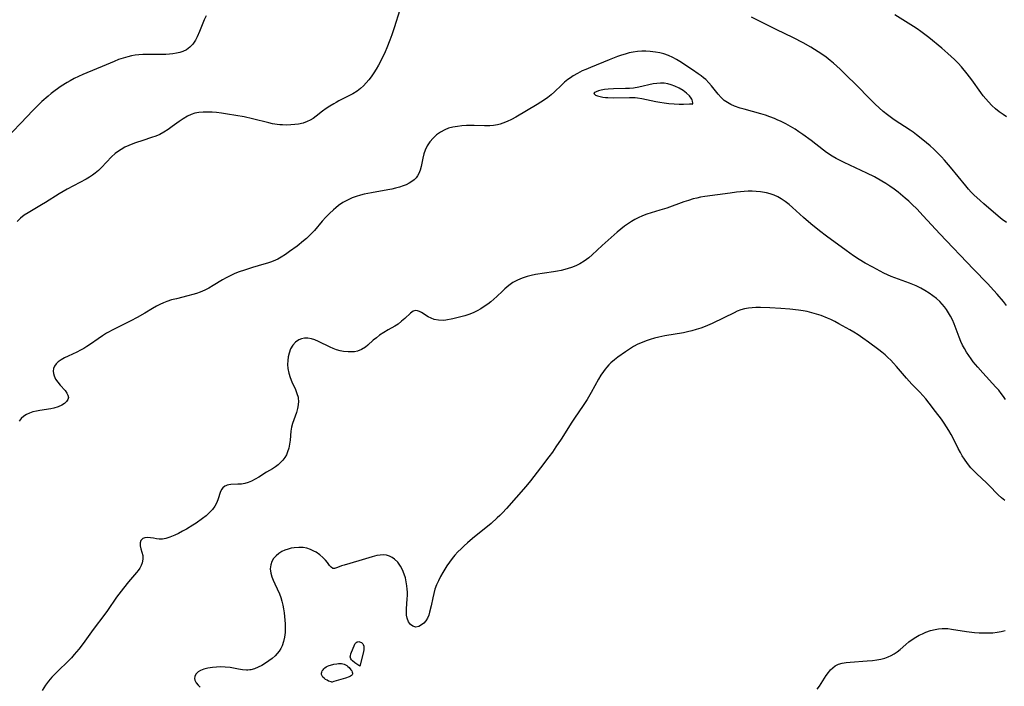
# Model space of a CAD drawing. Header units: inches. Extents: x 1073367 to 1082519, y 1569854 to 1574957.
# Tile 355 of 565: x 1081706 to 1082061, y 1570789 to 1571030. Entities that reach past the tile are written whole.
import ezdxf

# ---------------------------------------------------------------- set-up
doc = ezdxf.new("R2010")
doc.units = ezdxf.units.IN
doc.header["$MEASUREMENT"] = 0
doc.layers.add('CGG_CurvaNivelLidar_v1', color=7, linetype='Continuous', lineweight=30, true_color=0x008008)

msp = doc.modelspace()

# ---------------------------------------------------------------- linework, layer by layer
at = {"layer": 'CGG_CurvaNivelLidar_v1'}
for points in [[(1081842.9633, 1571033.5634, 81.5), (1081840.8769, 1571027.0167, 81.5), (1081840.0407, 1571024.5358, 81.5), (1081839.3341, 1571022.5553, 81.5), (1081838.2499, 1571019.7764, 81.5), (1081837.6399, 1571018.3575, 81.5), (1081836.322, 1571015.5755, 81.5), (1081835.2545, 1571013.5634, 81.5), (1081834.414, 1571012.1266, 81.5), (1081833.5239, 1571010.7311, 81.5), (1081832.582, 1571009.3836, 81.5), (1081831.6927, 1571008.2286, 81.5), (1081830.7559, 1571007.1268, 81.5), (1081829.7674, 1571006.0877, 81.5), (1081828.7208, 1571005.1238, 81.5), (1081827.5158, 1571004.1872, 81.5), (1081825.9475, 1571003.1965, 81.5), (1081824.3018, 1571002.3108, 81.5), (1081820.9308, 1571000.6211, 81.5), (1081820.0044, 1571000.127, 81.5), (1081819.0906, 1570999.6122, 81.5), (1081817.6932, 1570998.7629, 81.5), (1081816.3412, 1570997.8648, 81.5), (1081815.0423, 1570996.9234, 81.5), (1081812.7673, 1570995.1566, 81.5), (1081811.6096, 1570994.339, 81.5), (1081810.5516, 1570993.71, 81.5), (1081809.4418, 1570993.1786, 81.5), (1081808.0146, 1570992.6772, 81.5), (1081806.4146, 1570992.302, 81.5), (1081804.9933, 1570992.0899, 81.5), (1081803.5435, 1570991.9669, 81.5), (1081802.074, 1570991.9258, 81.5), (1081800.5922, 1570991.9645, 81.5), (1081799.6263, 1570992.0331, 81.5), (1081798.6597, 1570992.1366, 81.5), (1081796.939, 1570992.4092, 81.5), (1081795.6151, 1570992.6923, 81.5), (1081789.765, 1570994.223, 81.5), (1081786.7707, 1570994.8816, 81.5), (1081783.777, 1570995.4373, 81.5), (1081780.7844, 1570995.9181, 81.5), (1081778.5331, 1570996.2334, 81.5), (1081776.8341, 1570996.427, 81.5), (1081775.1556, 1570996.5563, 81.5), (1081773.5622, 1570996.6009, 81.5), (1081772.0048, 1570996.5698, 81.5), (1081770.4556, 1570996.451, 81.5), (1081768.9602, 1570996.1779, 81.5), (1081767.595, 1570995.7192, 81.5), (1081766.2708, 1570995.0945, 81.5), (1081764.7479, 1570994.2009, 81.5), (1081763.2633, 1570993.1851, 81.5), (1081760.8425, 1570991.3622, 81.5), (1081759.3511, 1570990.2958, 81.5), (1081757.7979, 1570989.3192, 81.5), (1081756.3888, 1570988.5799, 81.5), (1081754.9267, 1570987.9479, 81.5), (1081753.3445, 1570987.3916, 81.5), (1081750.1559, 1570986.409, 81.5), (1081747.6013, 1570985.5629, 81.5), (1081746.6301, 1570985.204, 81.5), (1081745.1481, 1570984.5991, 81.5), (1081743.7108, 1570983.9266, 81.5), (1081742.3337, 1570983.1719, 81.5), (1081741.0353, 1570982.3159, 81.5), (1081740.2502, 1570981.701, 81.5), (1081738.938, 1570980.4811, 81.5), (1081735.3308, 1570976.6385, 81.5), (1081734.2186, 1570975.5811, 81.5), (1081733.0396, 1570974.593, 81.5), (1081731.9924, 1570973.8279, 81.5), (1081730.9002, 1570973.117, 81.5), (1081729.7714, 1570972.4518, 81.5), (1081722.9008, 1570968.8432, 81.5), (1081720.0147, 1570967.1739, 81.5), (1081715.0861, 1570964.0464, 81.5), (1081713.6594, 1570963.1733, 81.5), (1081708.8066, 1570960.3318, 81.5), (1081707.3969, 1570959.3725, 81.5), (1081706.0701, 1570958.3172, 81.5), (1081704.8457, 1570957.1611, 81.5)], [(1081773.076, 1571031.3929, 81), (1081772.3736, 1571029.8526, 81), (1081770.6943, 1571025.7439, 81), (1081769.8193, 1571023.7708, 81), (1081769.1741, 1571022.5317, 81), (1081768.2747, 1571021.1714, 81), (1081767.2114, 1571020.0026, 81), (1081766.0071, 1571019.0995, 81), (1081764.6525, 1571018.4351, 81), (1081763.5096, 1571018.0828, 81), (1081762.3035, 1571017.8352, 81), (1081761.0725, 1571017.6558, 81), (1081759.8018, 1571017.5281, 81), (1081758.5006, 1571017.4498, 81), (1081755.9341, 1571017.4185, 81), (1081751.5915, 1571017.4535, 81), (1081750.1546, 1571017.4078, 81), (1081748.7225, 1571017.3039, 81), (1081747.3858, 1571017.1393, 81), (1081746.0602, 1571016.907, 81), (1081744.7493, 1571016.6047, 81), (1081743.0827, 1571016.1126, 81), (1081741.436, 1571015.5338, 81), (1081739.7999, 1571014.9004, 81), (1081736.9469, 1571013.725, 81), (1081728.5544, 1571010.1779, 81), (1081726.9909, 1571009.4676, 81), (1081725.4503, 1571008.7115, 81), (1081723.9384, 1571007.9019, 81), (1081722.8983, 1571007.298, 81), (1081720.7629, 1571005.9471, 81), (1081718.59, 1571004.4308, 81), (1081717.1629, 1571003.3508, 81), (1081715.9912, 1571002.4074, 81), (1081713.7207, 1571000.4307, 81), (1081712.6228, 1570999.3997, 81), (1081710.4658, 1570997.2263, 81), (1081706.1691, 1570992.6371, 81), (1081700.1439, 1570986.3258, 81)], [(1082061.7947, 1570956.7767, 81.5), (1082060.3008, 1570957.8708, 81.5), (1082058.8524, 1570959.0144, 81.5), (1082053.6563, 1570963.5128, 81.5), (1082052.3362, 1570964.6953, 81.5), (1082050.0659, 1570966.8072, 81.5), (1082049.1223, 1570967.7464, 81.5), (1082048.092, 1570968.8618, 81.5), (1082047.0972, 1570970.0172, 81.5), (1082041.6564, 1570976.7007, 81.5), (1082039.463, 1570979.2254, 81.5), (1082038.3303, 1570980.4557, 81.5), (1082036.9228, 1570981.9113, 81.5), (1082035.5569, 1570983.2391, 81.5), (1082034.2909, 1570984.3985, 81.5), (1082031.6819, 1570986.6266, 81.5), (1082029.3565, 1570988.462, 81.5), (1082028.1628, 1570989.3359, 81.5), (1082027.0435, 1570990.1075, 81.5), (1082021.267, 1570993.8716, 81.5), (1082019.7905, 1570994.9121, 81.5), (1082018.8577, 1570995.6114, 81.5), (1082017.3342, 1570996.8338, 81.5), (1082015.856, 1570998.1134, 81.5), (1082014.4204, 1570999.4439, 81.5), (1082013.0762, 1571000.7674, 81.5), (1082007.0942, 1571006.9391, 81.5), (1082004.5026, 1571009.5092, 81.5), (1082001.8125, 1571012.104, 81.5), (1081999.36, 1571014.3246, 81.5), (1081998.2055, 1571015.2828, 81.5), (1081996.717, 1571016.4281, 81.5), (1081995.1871, 1571017.52, 81.5), (1081992.5808, 1571019.2234, 81.5), (1081991.2164, 1571020.0512, 81.5), (1081988.4383, 1571021.6303, 81.5), (1081985.0071, 1571023.411, 81.5), (1081978.6576, 1571026.467, 81.5), (1081969.8183, 1571030.913, 81.5)], [(1082061.859, 1570994.9622, 81), (1082060.632, 1570995.7154, 81), (1082059.1948, 1570996.7089, 81), (1082057.8317, 1570997.8175, 81), (1082056.5439, 1570999.0221, 81), (1082055.3202, 1571000.3034, 81), (1082054.3574, 1571001.4036, 81), (1082053.4292, 1571002.5387, 81), (1082052.5334, 1571003.7033, 81), (1082049.2499, 1571008.2244, 81), (1082047.5661, 1571010.4532, 81), (1082045.5808, 1571012.9377, 81), (1082044.3725, 1571014.2769, 81), (1082043.0977, 1571015.5635, 81), (1082040.6805, 1571017.7927, 81), (1082038.4383, 1571019.7048, 81), (1082033.7661, 1571023.5024, 81), (1082032.3344, 1571024.6384, 81), (1082030.8741, 1571025.7364, 81), (1082029.6055, 1571026.6214, 81), (1082028.3101, 1571027.471, 81), (1082021.5854, 1571031.6532, 81)], [(1082061.856, 1570926.8769, 82), (1082060.7424, 1570928.2497, 82), (1082058.4444, 1570930.937, 82), (1082057.2599, 1570932.2621, 82), (1082054.9408, 1570934.7316, 82), (1082049.8812, 1570939.9495, 82), (1082037.7239, 1570952.7253, 82), (1082031.806, 1570959.2178, 82), (1082029.477, 1570961.6622, 82), (1082027.7844, 1570963.3161, 82), (1082026.5478, 1570964.4481, 82), (1082025.2847, 1570965.5499, 82), (1082022.6917, 1570967.6699, 82), (1082021.2364, 1570968.7811, 82), (1082019.752, 1570969.8491, 82), (1082018.2318, 1570970.8622, 82), (1082016.8127, 1570971.7286, 82), (1082014.1368, 1570973.2105, 82), (1082011.483, 1570974.5265, 82), (1082003.2386, 1570978.3815, 82), (1082001.768, 1570979.1258, 82), (1082000.3215, 1570979.9105, 82), (1081998.9059, 1570980.7456, 82), (1081996.895, 1570982.0749, 82), (1081995.7701, 1570982.8871, 82), (1081991.3128, 1570986.3284, 82), (1081988.3224, 1570988.5503, 82), (1081986.9395, 1570989.5073, 82), (1081985.5314, 1570990.4231, 82), (1081983.876, 1570991.4165, 82), (1081982.1876, 1570992.3481, 82), (1081980.4711, 1570993.2197, 82), (1081979.1082, 1570993.8569, 82), (1081978.1551, 1570994.2676, 82), (1081976.3996, 1570994.9413, 82), (1081974.815, 1570995.4807, 82), (1081973.2172, 1570995.9771, 82), (1081967.1161, 1570997.6677, 82), (1081965.721, 1570998.0823, 82), (1081963.6327, 1570998.8069, 82), (1081962.3363, 1570999.3683, 82), (1081961.1204, 1571000.0238, 82), (1081960.0064, 1571000.7976, 82), (1081958.8631, 1571001.855, 82), (1081957.8229, 1571003.0409, 82), (1081955.4135, 1571006.0395, 82), (1081954.3988, 1571007.2195, 82), (1081953.3102, 1571008.3293, 82), (1081952.4963, 1571009.0361, 82), (1081951.6385, 1571009.7064, 82), (1081950.6163, 1571010.4503, 82), (1081948.4861, 1571011.8927, 82), (1081943.923, 1571014.8425, 82), (1081942.7141, 1571015.5844, 82), (1081941.476, 1571016.2665, 82), (1081939.8684, 1571016.9948, 82), (1081938.1988, 1571017.5768, 82), (1081936.7016, 1571017.9621, 82), (1081935.1751, 1571018.2451, 82), (1081933.2937, 1571018.4654, 82), (1081931.7433, 1571018.5484, 82), (1081930.1884, 1571018.5408, 82), (1081928.6354, 1571018.4333, 82), (1081927.1676, 1571018.2303, 82), (1081925.7095, 1571017.9375, 82), (1081924.2638, 1571017.5642, 82), (1081922.8521, 1571017.1256, 82), (1081921.4503, 1571016.6367, 82), (1081918.4849, 1571015.5037, 82), (1081911.7647, 1571012.7596, 82), (1081910.0441, 1571012.0282, 82), (1081908.7726, 1571011.4464, 82), (1081907.0722, 1571010.5814, 82), (1081905.4366, 1571009.6388, 82), (1081904.4617, 1571009.0129, 82), (1081903.5254, 1571008.3434, 82), (1081902.3414, 1571007.3688, 82), (1081901.2126, 1571006.3288, 82), (1081898.7286, 1571003.9185, 82), (1081897.4996, 1571002.808, 82), (1081896.3573, 1571001.9041, 82), (1081895.1572, 1571001.055, 82), (1081893.83, 1571000.1937, 82), (1081892.4687, 1570999.361, 82), (1081884.7508, 1570994.8121, 82), (1081883.249, 1570993.9869, 82), (1081881.7104, 1570993.2429, 82), (1081880.1351, 1570992.6156, 82), (1081879.1341, 1570992.2987, 82), (1081878.1164, 1570992.0459, 82), (1081876.7776, 1570991.8194, 82), (1081875.4181, 1570991.6929, 82), (1081873.5324, 1570991.6469, 82), (1081869.7153, 1570991.7357, 82), (1081867.0136, 1570991.7196, 82), (1081865.331, 1570991.6262, 82), (1081863.6755, 1570991.4517, 82), (1081862.0621, 1570991.1758, 82), (1081860.5091, 1570990.7713, 82), (1081859.1473, 1570990.2528, 82), (1081857.6177, 1570989.4115, 82), (1081856.2156, 1570988.3727, 82), (1081854.9424, 1570987.1784, 82), (1081853.811, 1570985.8579, 82), (1081852.8455, 1570984.4293, 82), (1081852.0832, 1570982.9015, 82), (1081851.6193, 1570981.5317, 82), (1081851.2645, 1570980.0031, 82), (1081850.6672, 1570976.9452, 82), (1081850.3114, 1570975.6755, 82), (1081849.8319, 1570974.477, 82), (1081849.3594, 1570973.6283, 82), (1081848.7861, 1570972.853, 82), (1081848.0944, 1570972.1495, 82), (1081847.3065, 1570971.5309, 82), (1081846.3274, 1570970.9304, 82), (1081845.2646, 1570970.4118, 82), (1081844.135, 1570969.9603, 82), (1081842.8039, 1570969.5207, 82), (1081841.4197, 1570969.148, 82), (1081839.9948, 1570968.8283, 82), (1081838.5405, 1570968.5469, 82), (1081832.6875, 1570967.5217, 82), (1081830.056, 1570966.9722, 82), (1081828.759, 1570966.6534, 82), (1081827.2287, 1570966.2096, 82), (1081825.739, 1570965.6745, 82), (1081824.0368, 1570964.8928, 82), (1081822.4062, 1570963.9672, 82), (1081820.8476, 1570962.9154, 82), (1081819.8072, 1570962.113, 82), (1081818.9641, 1570961.3978, 82), (1081817.554, 1570960.0736, 82), (1081816.2058, 1570958.6737, 82), (1081814.9074, 1570957.2202, 82), (1081812.0927, 1570953.9371, 82), (1081811.1334, 1570952.8992, 82), (1081810.1375, 1570951.8986, 82), (1081809.1929, 1570951.0227, 82), (1081808.2195, 1570950.1796, 82), (1081805.833, 1570948.2806, 82), (1081803.1504, 1570946.2821, 82), (1081801.6614, 1570945.2457, 82), (1081800.1303, 1570944.2891, 82), (1081798.872, 1570943.6112, 82), (1081798.0961, 1570943.2434, 82), (1081796.6544, 1570942.6478, 82), (1081795.2379, 1570942.1491, 82), (1081793.7992, 1570941.6984, 82), (1081789.7442, 1570940.5072, 82), (1081787.2384, 1570939.7265, 82), (1081784.5539, 1570938.8123, 82), (1081783.1034, 1570938.2476, 82), (1081781.6709, 1570937.5931, 82), (1081780.2757, 1570936.8621, 82), (1081778.9151, 1570936.07, 82), (1081775.5789, 1570933.9963, 82), (1081774.0672, 1570933.1422, 82), (1081772.5165, 1570932.3583, 82), (1081770.9245, 1570931.6622, 82), (1081769.6063, 1570931.1754, 82), (1081768.2645, 1570930.7513, 82), (1081766.4635, 1570930.2697, 82), (1081762.3065, 1570929.3039, 82), (1081760.5875, 1570928.8406, 82), (1081758.9009, 1570928.2812, 82), (1081757.6277, 1570927.7651, 82), (1081756.3807, 1570927.1818, 82), (1081755.1582, 1570926.541, 82), (1081753.7462, 1570925.7279, 82), (1081750.936, 1570924.034, 82), (1081748.188, 1570922.4983, 82), (1081745.8665, 1570921.3011, 82), (1081739.8503, 1570918.3049, 82), (1081737.1168, 1570916.8237, 82), (1081735.6737, 1570915.9429, 82), (1081734.0785, 1570914.8493, 82), (1081731.2718, 1570912.8355, 82), (1081730.0026, 1570911.9969, 82), (1081728.8734, 1570911.3246, 82), (1081727.7213, 1570910.7032, 82), (1081726.3522, 1570910.0314, 82), (1081723.244, 1570908.5991, 82), (1081721.9503, 1570907.9568, 82), (1081720.7572, 1570907.2748, 82), (1081719.7068, 1570906.5267, 82), (1081718.9159, 1570905.7658, 82), (1081718.3251, 1570904.9205, 82), (1081717.9934, 1570904.0723, 82), (1081717.8687, 1570903.1744, 82), (1081717.9395, 1570902.3104, 82), (1081718.1752, 1570901.4447, 82), (1081718.7307, 1570900.2783, 82), (1081719.4852, 1570899.1637, 82), (1081720.4192, 1570898.0517, 82), (1081722.1397, 1570896.1224, 82), (1081722.7691, 1570895.2727, 82), (1081723.1975, 1570894.4479, 82), (1081723.3425, 1570893.6518, 82), (1081723.1386, 1570892.8874, 82), (1081722.6314, 1570892.1648, 82), (1081721.885, 1570891.4933, 82), (1081720.9509, 1570890.8852, 82), (1081719.6113, 1570890.2503, 82), (1081718.11, 1570889.7707, 82), (1081716.9719, 1570889.5388, 82), (1081713.095, 1570888.9697, 82), (1081711.8035, 1570888.733, 82), (1081710.5448, 1570888.4353, 82), (1081709.3437, 1570888.039, 82), (1081708.2317, 1570887.515, 82), (1081707.2238, 1570886.8606, 82), (1081706.3446, 1570886.0784, 82), (1081705.6094, 1570885.1569, 82)], [(1082061.4295, 1570892.9049, 82.5), (1082060.6993, 1570894.0178, 82.5), (1082059.9184, 1570895.0997, 82.5), (1082058.9915, 1570896.2743, 82.5), (1082058.0165, 1570897.4154, 82.5), (1082053.2455, 1570902.5322, 82.5), (1082051.4191, 1570904.59, 82.5), (1082049.8061, 1570906.5436, 82.5), (1082049.0276, 1570907.5617, 82.5), (1082048.1738, 1570908.7665, 82.5), (1082047.3735, 1570910.0035, 82.5), (1082046.6326, 1570911.2739, 82.5), (1082045.9608, 1570912.5709, 82.5), (1082045.3519, 1570913.8978, 82.5), (1082044.7547, 1570915.3668, 82.5), (1082042.9587, 1570920.1708, 82.5), (1082042.3357, 1570921.6334, 82.5), (1082041.6366, 1570923.0492, 82.5), (1082040.9456, 1570924.2359, 82.5), (1082040.1854, 1570925.3757, 82.5), (1082039.4255, 1570926.3908, 82.5), (1082038.611, 1570927.3597, 82.5), (1082037.7367, 1570928.2736, 82.5), (1082036.5557, 1570929.3302, 82.5), (1082035.2956, 1570930.3086, 82.5), (1082033.8773, 1570931.2915, 82.5), (1082032.4025, 1570932.2084, 82.5), (1082030.8768, 1570933.0552, 82.5), (1082029.1806, 1570933.8833, 82.5), (1082026.8032, 1570934.8789, 82.5), (1082021.5865, 1570936.7829, 82.5), (1082020.2512, 1570937.3073, 82.5), (1082018.9346, 1570937.8725, 82.5), (1082017.581, 1570938.5167, 82.5), (1082016.2448, 1570939.2009, 82.5), (1082013.5641, 1570940.6354, 82.5), (1082010.871, 1570942.1293, 82.5), (1082008.6922, 1570943.4244, 82.5), (1082006.67, 1570944.7333, 82.5), (1082003.9417, 1570946.6373, 82.5), (1081996.8304, 1570951.9022, 82.5), (1081994.3683, 1570953.7808, 82.5), (1081991.2068, 1570956.3529, 82.5), (1081988.6257, 1570958.5958, 82.5), (1081984.6525, 1570962.1403, 82.5), (1081983.3757, 1570963.2323, 82.5), (1081981.9687, 1570964.3204, 82.5), (1081980.5094, 1570965.3044, 82.5), (1081979.2538, 1570966.0233, 82.5), (1081977.9515, 1570966.6305, 82.5), (1081976.5946, 1570967.1087, 82.5), (1081975.194, 1570967.4711, 82.5), (1081973.7594, 1570967.7357, 82.5), (1081973.0087, 1570967.8386, 82.5), (1081971.5378, 1570967.9804, 82.5), (1081970.0511, 1570968.0501, 82.5), (1081968.5534, 1570968.0484, 82.5), (1081967.1827, 1570967.985, 82.5), (1081965.8082, 1570967.8731, 82.5), (1081964.4312, 1570967.7241, 82.5), (1081962.114, 1570967.4179, 82.5), (1081952.9279, 1570966.1195, 82.5), (1081951.4052, 1570965.8644, 82.5), (1081950.0708, 1570965.5929, 82.5), (1081948.751, 1570965.2683, 82.5), (1081947.056, 1570964.7619, 82.5), (1081945.3718, 1570964.1929, 82.5), (1081939.2302, 1570961.9634, 82.5), (1081936.7946, 1570961.1948, 82.5), (1081933.6483, 1570960.2651, 82.5), (1081931.9984, 1570959.7385, 82.5), (1081930.4438, 1570959.1672, 82.5), (1081928.9304, 1570958.5063, 82.5), (1081927.7151, 1570957.8769, 82.5), (1081926.5332, 1570957.1804, 82.5), (1081925.3814, 1570956.4267, 82.5), (1081924.0018, 1570955.4329, 82.5), (1081922.6589, 1570954.3801, 82.5), (1081921.3492, 1570953.2804, 82.5), (1081915.8933, 1570948.4593, 82.5), (1081912.2904, 1570945.1448, 82.5), (1081911.0763, 1570944.0886, 82.5), (1081910.2749, 1570943.4529, 82.5), (1081909.4458, 1570942.8598, 82.5), (1081907.8759, 1570941.9227, 82.5), (1081906.38, 1570941.2094, 82.5), (1081904.825, 1570940.5992, 82.5), (1081903.6412, 1570940.202, 82.5), (1081902.4368, 1570939.8479, 82.5), (1081901.1107, 1570939.5097, 82.5), (1081899.7688, 1570939.2149, 82.5), (1081898.415, 1570938.9602, 82.5), (1081891.8797, 1570937.9765, 82.5), (1081890.3356, 1570937.6822, 82.5), (1081888.8207, 1570937.3146, 82.5), (1081887.0415, 1570936.7359, 82.5), (1081885.3386, 1570935.9905, 82.5), (1081883.752, 1570935.0816, 82.5), (1081882.2476, 1570934.0275, 82.5), (1081880.8175, 1570932.8599, 82.5), (1081879.9121, 1570932.0399, 82.5), (1081877.907, 1570930.1098, 82.5), (1081876.8513, 1570929.1412, 82.5), (1081875.7584, 1570928.2075, 82.5), (1081874.6259, 1570927.3195, 82.5), (1081873.3847, 1570926.4431, 82.5), (1081872.1009, 1570925.6341, 82.5), (1081870.7787, 1570924.8978, 82.5), (1081869.4206, 1570924.2436, 82.5), (1081867.8733, 1570923.6211, 82.5), (1081866.4163, 1570923.1284, 82.5), (1081864.9502, 1570922.7029, 82.5), (1081863.4884, 1570922.3346, 82.5), (1081862.0446, 1570922.0178, 82.5), (1081859.5636, 1570921.5827, 82.5), (1081858.5163, 1570921.4789, 82.5), (1081856.9007, 1570921.5094, 82.5), (1081855.3727, 1570921.8075, 82.5), (1081854.2568, 1570922.2381, 82.5), (1081853.2099, 1570922.7841, 82.5), (1081850.7544, 1570924.2587, 82.5), (1081850.0125, 1570924.6543, 82.5), (1081849.3096, 1570924.925, 82.5), (1081848.6329, 1570925.0123, 82.5), (1081847.6988, 1570924.7511, 82.5), (1081846.7928, 1570924.1297, 82.5), (1081844.7676, 1570922.1752, 82.5), (1081843.5883, 1570921.1295, 82.5), (1081842.2726, 1570920.1365, 82.5), (1081841.1189, 1570919.4177, 82.5), (1081838.6605, 1570918.0531, 82.5), (1081837.1147, 1570917.136, 82.5), (1081835.6115, 1570916.1253, 82.5), (1081834.4509, 1570915.2345, 82.5), (1081833.3383, 1570914.3036, 82.5), (1081831.3798, 1570912.5878, 82.5), (1081830.4832, 1570911.8658, 82.5), (1081829.1288, 1570910.9974, 82.5), (1081827.6776, 1570910.3988, 82.5), (1081826.5804, 1570910.1743, 82.5), (1081825.4395, 1570910.092, 82.5), (1081824.2646, 1570910.1144, 82.5), (1081822.6221, 1570910.2753, 82.5), (1081821.3616, 1570910.5121, 82.5), (1081820.1044, 1570910.8494, 82.5), (1081818.8649, 1570911.2857, 82.5), (1081817.789, 1570911.7528, 82.5), (1081813.6053, 1570913.9117, 82.5), (1081812.318, 1570914.4624, 82.5), (1081811.0277, 1570914.8649, 82.5), (1081809.7695, 1570915.0658, 82.5), (1081808.5385, 1570915.0525, 82.5), (1081807.4525, 1570914.8345, 82.5), (1081806.4394, 1570914.4212, 82.5), (1081805.2516, 1570913.5887, 82.5), (1081804.2652, 1570912.4778, 82.5), (1081803.5119, 1570911.1495, 82.5), (1081802.9675, 1570909.6564, 82.5), (1081802.6662, 1570908.345, 82.5), (1081802.4919, 1570906.9849, 82.5), (1081802.4487, 1570905.537, 82.5), (1081802.5616, 1570904.0817, 82.5), (1081802.8915, 1570902.4425, 82.5), (1081803.3906, 1570900.8329, 82.5), (1081804.0066, 1570899.2669, 82.5), (1081805.2634, 1570896.4863, 82.5), (1081805.8085, 1570895.137, 82.5), (1081806.199, 1570893.7983, 82.5), (1081806.2973, 1570893.2319, 82.5), (1081806.3534, 1570892.3229, 82.5), (1081806.2519, 1570890.988, 82.5), (1081805.9877, 1570889.6336, 82.5), (1081805.6084, 1570888.2687, 82.5), (1081804.2401, 1570884.2545, 82.5), (1081803.8757, 1570882.9038, 82.5), (1081803.6317, 1570881.5116, 82.5), (1081803.3035, 1570878.2168, 82.5), (1081803.1279, 1570876.779, 82.5), (1081802.8593, 1570875.3697, 82.5), (1081802.4497, 1570874.0121, 82.5), (1081801.9776, 1570872.953, 82.5), (1081801.387, 1570871.9519, 82.5), (1081800.6878, 1570871.0165, 82.5), (1081799.8956, 1570870.1609, 82.5), (1081799.021, 1570869.3754, 82.5), (1081798.0794, 1570868.6581, 82.5), (1081797.0292, 1570867.9685, 82.5), (1081794.8504, 1570866.6697, 82.5), (1081792.0768, 1570864.9434, 82.5), (1081790.6874, 1570864.1291, 82.5), (1081789.4191, 1570863.4838, 82.5), (1081788.1668, 1570862.9734, 82.5), (1081786.9702, 1570862.6278, 82.5), (1081785.7779, 1570862.4172, 82.5), (1081784.4388, 1570862.3234, 82.5), (1081781.9346, 1570862.2514, 82.5), (1081781.2387, 1570862.1626, 82.5), (1081780.5873, 1570862.0052, 82.5), (1081780.0906, 1570861.8114, 82.5), (1081779.7538, 1570861.6305, 82.5), (1081779.1198, 1570861.1179, 82.5), (1081778.61, 1570860.4183, 82.5), (1081778.1386, 1570859.4073, 82.5), (1081777.3507, 1570857.0472, 82.5), (1081776.8927, 1570855.807, 82.5), (1081776.2243, 1570854.4773, 82.5), (1081775.3266, 1570853.2491, 82.5), (1081774.244, 1570852.1078, 82.5), (1081773.0177, 1570851.0168, 82.5), (1081771.6898, 1570849.9601, 82.5), (1081769.4326, 1570848.3289, 82.5), (1081768.2561, 1570847.5521, 82.5), (1081765.9114, 1570846.1469, 82.5), (1081764.4918, 1570845.3672, 82.5), (1081763.0797, 1570844.6423, 82.5), (1081761.6887, 1570843.9857, 82.5), (1081759.9085, 1570843.2487, 82.5), (1081758.4813, 1570842.7806, 82.5), (1081757.2648, 1570842.553, 82.5), (1081756.121, 1570842.5218, 82.5), (1081755.095, 1570842.6683, 82.5), (1081754.1056, 1570842.8847, 82.5), (1081753.0185, 1570843.0694, 82.5), (1081751.9514, 1570843.1349, 82.5), (1081750.9692, 1570843.0216, 82.5), (1081750.2349, 1570842.727, 82.5), (1081749.8323, 1570842.4099, 82.5), (1081749.534, 1570842.0105, 82.5), (1081749.2552, 1570841.1676, 82.5), (1081749.2672, 1570840.118, 82.5), (1081749.5126, 1570839.006, 82.5), (1081749.8818, 1570837.8573, 82.5), (1081750.1769, 1570836.648, 82.5), (1081750.2174, 1570835.3564, 82.5), (1081749.9574, 1570834.0065, 82.5), (1081749.5783, 1570833.0504, 82.5), (1081749.057, 1570832.1061, 82.5), (1081748.4983, 1570831.2846, 82.5), (1081747.8677, 1570830.4713, 82.5), (1081745.0185, 1570827.1789, 82.5), (1081743.187, 1570824.8458, 82.5), (1081740.7483, 1570821.5606, 82.5), (1081737.4725, 1570816.8232, 82.5), (1081736.5304, 1570815.5169, 82.5), (1081732.269, 1570809.9046, 82.5), (1081729.2782, 1570805.741, 82.5), (1081728.2723, 1570804.3663, 82.5), (1081727.1565, 1570802.9132, 82.5), (1081725.4696, 1570800.8773, 82.5), (1081724.4563, 1570799.7435, 82.5), (1081723.4095, 1570798.6462, 82.5), (1081722.5403, 1570797.7903, 82.5), (1081720.2339, 1570795.6205, 82.5), (1081718.3194, 1570793.7635, 82.5), (1081717.392, 1570792.781, 82.5), (1081716.1857, 1570791.3403, 82.5), (1081715.0766, 1570789.8208, 82.5), (1081713.9054, 1570787.9672, 82.5)], [(1082061.1814, 1570856.5119, 83), (1082059.9704, 1570857.4512, 83), (1082058.8338, 1570858.5017, 83), (1082055.4162, 1570862.0499, 83), (1082054.6506, 1570862.8061, 83), (1082051.0909, 1570866.1317, 83), (1082050.0199, 1570867.2093, 83), (1082048.9908, 1570868.3306, 83), (1082047.7724, 1570869.8047, 83), (1082046.6472, 1570871.3531, 83), (1082045.8776, 1570872.5527, 83), (1082045.1622, 1570873.7879, 83), (1082044.4042, 1570875.2266, 83), (1082042.5445, 1570878.9375, 83), (1082041.7998, 1570880.333, 83), (1082041.0198, 1570881.7086, 83), (1082040.1944, 1570883.0557, 83), (1082039.2901, 1570884.4144, 83), (1082038.3297, 1570885.7899, 83), (1082036.215, 1570888.6581, 83), (1082033.926, 1570891.6264, 83), (1082032.684, 1570893.1447, 83), (1082031.6287, 1570894.3461, 83), (1082030.5414, 1570895.5173, 83), (1082027.6514, 1570898.4869, 83), (1082025.7008, 1570900.5828, 83), (1082022.1689, 1570904.8025, 83), (1082021.0258, 1570906.0825, 83), (1082020.0596, 1570907.0975, 83), (1082019.0601, 1570908.078, 83), (1082018.023, 1570909.0169, 83), (1082016.8792, 1570909.9642, 83), (1082015.7047, 1570910.8807, 83), (1082012.0039, 1570913.6426, 83), (1082010.0192, 1570915.0537, 83), (1082008.2678, 1570916.2446, 83), (1082006.7875, 1570917.1747, 83), (1082005.2802, 1570918.0655, 83), (1082001.366, 1570920.2465, 83), (1081999.8816, 1570921.0151, 83), (1081998.3784, 1570921.7376, 83), (1081997.1837, 1570922.2649, 83), (1081994.9041, 1570923.1761, 83), (1081993.2537, 1570923.737, 83), (1081991.5793, 1570924.2223, 83), (1081989.8851, 1570924.6316, 83), (1081988.4106, 1570924.9181, 83), (1081986.7485, 1570925.1618, 83), (1081983.6002, 1570925.487, 83), (1081980.4371, 1570925.7112, 83), (1081976.3948, 1570925.9446, 83), (1081973.0634, 1570926.0691, 83), (1081971.4234, 1570926.0655, 83), (1081970.0884, 1570926.0093, 83), (1081968.7731, 1570925.881, 83), (1081967.3224, 1570925.622, 83), (1081965.9098, 1570925.2284, 83), (1081964.6946, 1570924.7643, 83), (1081963.501, 1570924.2196, 83), (1081959.8463, 1570922.3732, 83), (1081955.568, 1570920.3444, 83), (1081953.0897, 1570919.2811, 83), (1081951.493, 1570918.6694, 83), (1081949.875, 1570918.1229, 83), (1081948.2335, 1570917.6571, 83), (1081946.7382, 1570917.3163, 83), (1081945.2275, 1570917.0296, 83), (1081938.5192, 1570915.9192, 83), (1081936.3175, 1570915.438, 83), (1081934.7893, 1570915.0428, 83), (1081933.2785, 1570914.599, 83), (1081931.7902, 1570914.1011, 83), (1081930.3311, 1570913.5404, 83), (1081928.7825, 1570912.8424, 83), (1081927.2149, 1570912.0009, 83), (1081925.7643, 1570911.1157, 83), (1081924.347, 1570910.1755, 83), (1081921.6192, 1570908.2262, 83), (1081920.3219, 1570907.2133, 83), (1081919.0858, 1570906.1372, 83), (1081918.3109, 1570905.3758, 83), (1081917.5765, 1570904.5748, 83), (1081916.9558, 1570903.8256, 83), (1081916.3685, 1570903.0473, 83), (1081915.4608, 1570901.6981, 83), (1081914.6174, 1570900.2956, 83), (1081911.9964, 1570895.4661, 83), (1081910.5482, 1570892.9679, 83), (1081909.0995, 1570890.7312, 83), (1081905.9372, 1570886.182, 83), (1081905.0024, 1570884.779, 83), (1081901.0876, 1570878.5691, 83), (1081899.2607, 1570875.8196, 83), (1081897.978, 1570873.9862, 83), (1081896.7281, 1570872.2718, 83), (1081893.726, 1570868.3054, 83), (1081890.0844, 1570863.62, 83), (1081888.3436, 1570861.532, 83), (1081881.4395, 1570853.656, 83), (1081879.9256, 1570852.0214, 83), (1081879.0095, 1570851.0958, 83), (1081878.0682, 1570850.1952, 83), (1081875.8314, 1570848.2269, 83), (1081869.1364, 1570842.7872, 83), (1081867.342, 1570841.2508, 83), (1081866.1621, 1570840.1809, 83), (1081865.0114, 1570839.0802, 83), (1081863.8973, 1570837.9452, 83), (1081862.8178, 1570836.7603, 83), (1081861.7891, 1570835.5367, 83), (1081860.8179, 1570834.2741, 83), (1081859.9143, 1570832.9702, 83), (1081859.4955, 1570832.3103, 83), (1081858.4418, 1570830.5191, 83), (1081857.6365, 1570829.0432, 83), (1081856.8844, 1570827.553, 83), (1081856.2033, 1570826.0503, 83), (1081855.6056, 1570824.5075, 83), (1081855.1352, 1570822.9546, 83), (1081854.796, 1570821.3524, 83), (1081854.2664, 1570818.5332, 83), (1081853.6885, 1570816.1724, 83), (1081853.331, 1570815.0683, 83), (1081852.8872, 1570814.0481, 83), (1081852.2876, 1570813.0746, 83), (1081851.58, 1570812.2454, 83), (1081850.7926, 1570811.5826, 83), (1081849.7474, 1570811.0359, 83), (1081848.6823, 1570810.8522, 83), (1081847.6354, 1570811.0993, 83), (1081846.7166, 1570811.7504, 83), (1081846.0074, 1570812.7454, 83), (1081845.5365, 1570814.011, 83), (1081845.3538, 1570815.0788, 83), (1081845.2884, 1570816.2309, 83), (1081845.3119, 1570817.4454, 83), (1081845.5844, 1570820.9833, 83), (1081845.6486, 1570822.1974, 83), (1081845.6569, 1570823.4211, 83), (1081845.5985, 1570824.5463, 83), (1081845.4793, 1570825.6691, 83), (1081845.2423, 1570827.1147, 83), (1081844.9145, 1570828.5327, 83), (1081844.4928, 1570829.9068, 83), (1081843.8801, 1570831.4204, 83), (1081843.1333, 1570832.822, 83), (1081842.1572, 1570834.1893, 83), (1081841.0209, 1570835.3311, 83), (1081840.1205, 1570835.9709, 83), (1081839.1506, 1570836.4518, 83), (1081838.1209, 1570836.7542, 83), (1081837.0012, 1570836.8652, 83), (1081835.8374, 1570836.8046, 83), (1081834.6397, 1570836.6136, 83), (1081832.9843, 1570836.2102, 83), (1081828.1247, 1570834.6929, 83), (1081822.8059, 1570833.1821, 83), (1081821.8392, 1570832.8798, 83), (1081820.9895, 1570832.5763, 83), (1081820.1212, 1570832.2157, 83), (1081819.409, 1570831.9762, 83), (1081818.7929, 1570831.9938, 83), (1081818.2057, 1570832.3814, 83), (1081817.602, 1570833.0663, 83), (1081816.8177, 1570834.0694, 83), (1081816.099, 1570834.9146, 83), (1081815.119, 1570835.933, 83), (1081814.0038, 1570836.9173, 83), (1081812.7551, 1570837.8016, 83), (1081811.9183, 1570838.2701, 83), (1081810.6679, 1570838.8253, 83), (1081809.3545, 1570839.2436, 83), (1081807.9959, 1570839.5011, 83), (1081806.4314, 1570839.5749, 83), (1081804.858, 1570839.4469, 83), (1081803.7276, 1570839.245, 83), (1081802.62, 1570838.9578, 83), (1081801.4482, 1570838.5475, 83), (1081800.3385, 1570838.0386, 83), (1081799.3126, 1570837.429, 83), (1081798.2473, 1570836.5797, 83), (1081797.368, 1570835.5924, 83), (1081796.7273, 1570834.503, 83), (1081796.3285, 1570833.3127, 83), (1081796.1908, 1570831.8402, 83), (1081796.3619, 1570830.311, 83), (1081796.7117, 1570829.0021, 83), (1081797.2011, 1570827.6892, 83), (1081797.7845, 1570826.3767, 83), (1081799.4969, 1570822.8248, 83), (1081799.9953, 1570821.5195, 83), (1081800.404, 1570820.1652, 83), (1081800.7259, 1570818.7866, 83), (1081800.9829, 1570817.3816, 83), (1081801.1933, 1570815.9596, 83), (1081801.3528, 1570814.6622, 83), (1081801.4714, 1570813.3612, 83), (1081801.5397, 1570811.94, 83), (1081801.5515, 1570810.5257, 83), (1081801.4963, 1570808.8551, 83), (1081801.3317, 1570807.2203, 83), (1081801.0002, 1570805.5904, 83), (1081800.4752, 1570804.0446, 83), (1081799.995, 1570803.0605, 83), (1081799.414, 1570802.1374, 83), (1081798.7171, 1570801.2592, 83), (1081797.9349, 1570800.446, 83), (1081796.8322, 1570799.4841, 83), (1081795.6516, 1570798.6021, 83), (1081794.4225, 1570797.7886, 83), (1081793.1272, 1570797.0198, 83), (1081791.8139, 1570796.3455, 83), (1081790.4866, 1570795.8006, 83), (1081789.1474, 1570795.4282, 83), (1081788.857, 1570795.3754, 83), (1081788.0456, 1570795.2891, 83), (1081787.5577, 1570795.2801, 83), (1081786.1433, 1570795.3857, 83), (1081784.6864, 1570795.6206, 83), (1081781.6654, 1570796.1843, 83), (1081779.9506, 1570796.3951, 83), (1081778.2289, 1570796.473, 83), (1081776.7535, 1570796.417, 83), (1081775.3108, 1570796.2718, 83), (1081773.6812, 1570796.016, 83), (1081772.1741, 1570795.6414, 83), (1081771.0558, 1570795.2068, 83), (1081770.1124, 1570794.6483, 83), (1081769.3408, 1570793.887, 83), (1081768.903, 1570792.9809, 83), (1081768.8287, 1570792.3036, 83), (1081768.9429, 1570791.6138, 83), (1081769.3933, 1570790.6851, 83), (1081770.1219, 1570789.8108, 83), (1081770.9283, 1570789.1095, 83)], [(1081993.4903, 1570788.3773, 83), (1081994.373, 1570789.4988, 83), (1081996.7774, 1570793.3334, 83), (1081997.5514, 1570794.4663, 83), (1081998.2859, 1570795.3744, 83), (1081999.0996, 1570796.178, 83), (1082000.0114, 1570796.8416, 83), (1082001.1811, 1570797.3943, 83), (1082002.4718, 1570797.7715, 83), (1082003.9833, 1570798.0398, 83), (1082005.4508, 1570798.2007, 83), (1082011.5674, 1570798.6022, 83), (1082013.4846, 1570798.7847, 83), (1082014.9791, 1570798.9854, 83), (1082016.445, 1570799.2563, 83), (1082017.8695, 1570799.6184, 83), (1082019.0772, 1570800.0298, 83), (1082020.2323, 1570800.5362, 83), (1082021.3236, 1570801.1457, 83), (1082022.3913, 1570801.8967, 83), (1082023.4083, 1570802.732, 83), (1082025.4786, 1570804.5597, 83), (1082026.5878, 1570805.4811, 83), (1082027.8051, 1570806.3812, 83), (1082029.0843, 1570807.2023, 83), (1082030.2651, 1570807.8543, 83), (1082031.4828, 1570808.4388, 83), (1082032.729, 1570808.9591, 83), (1082034.4064, 1570809.5449, 83), (1082036.1149, 1570809.9936, 83), (1082037.3363, 1570810.2087, 83), (1082038.5696, 1570810.3238, 83), (1082039.6176, 1570810.335, 83), (1082040.6718, 1570810.2775, 83), (1082042.0092, 1570810.1285, 83), (1082047.3514, 1570809.2684, 83), (1082050.3105, 1570808.9048, 83), (1082051.9419, 1570808.7757, 83), (1082053.5722, 1570808.7038, 83), (1082055.2808, 1570808.6994, 83), (1082056.8903, 1570808.776, 83), (1082058.4768, 1570808.9495, 83), (1082059.9141, 1570809.2139, 83), (1082061.3142, 1570809.5879, 83)]]:
    msp.add_polyline3d(points, dxfattribs=at)
for points in [[(1081948.5, 1570999.5071, 82.5), (1081948.6669, 1570999.8507, 82.5), (1081948.5669, 1571000.5814, 82.5), (1081948.4075, 1571001.0095, 82.5), (1081948.2432, 1571001.3365, 82.5), (1081948.0506, 1571001.6524, 82.5), (1081947.4164, 1571002.4599, 82.5), (1081946.3941, 1571003.4301, 82.5), (1081945.129, 1571004.3667, 82.5), (1081943.6825, 1571005.229, 82.5), (1081942.1206, 1571005.9786, 82.5), (1081940.842, 1571006.4671, 82.5), (1081939.5644, 1571006.8336, 82.5), (1081938.3188, 1571007.0514, 82.5), (1081936.9727, 1571007.0949, 82.5), (1081935.6809, 1571006.9822, 82.5), (1081934.3885, 1571006.7787, 82.5), (1081929.1727, 1571005.5839, 82.5), (1081927.2547, 1571005.2895, 82.5), (1081925.8064, 1571005.1778, 82.5), (1081924.3529, 1571005.131, 82.5), (1081920.0541, 1571005.0618, 82.5), (1081918.0909, 1571004.9066, 82.5), (1081916.7229, 1571004.7171, 82.5), (1081915.567, 1571004.4989, 82.5), (1081914.5541, 1571004.2491, 82.5), (1081913.7339, 1571003.9749, 82.5), (1081913.1705, 1571003.682, 82.5), (1081912.9456, 1571003.3749, 82.5), (1081913.1057, 1571003.076, 82.5), (1081913.5756, 1571002.7799, 82.5), (1081914.2865, 1571002.499, 82.5), (1081915.1836, 1571002.247, 82.5), (1081916.2241, 1571002.0392, 82.5), (1081917.0919, 1571001.9201, 82.5), (1081918.0102, 1571001.8388, 82.5), (1081919.992, 1571001.7873, 82.5), (1081925.7466, 1571001.9327, 82.5), (1081927.8508, 1571001.8393, 82.5), (1081928.7172, 1571001.7406, 82.5), (1081930.2407, 1571001.4851, 82.5), (1081935.2413, 1571000.4057, 82.5), (1081936.7715, 1571000.1387, 82.5), (1081938.3453, 1570999.911, 82.5), (1081939.9257, 1570999.7312, 82.5), (1081941.85, 1570999.5816, 82.5), (1081943.654, 1570999.5102, 82.5), (1081945.2661, 1570999.5055, 82.5), (1081947.4635, 1570999.563, 82.5), (1081948.2393, 1570999.551, 82.5)], [(1081828.5, 1570796.755, 83), (1081826.6543, 1570797.9808, 83), (1081825.7886, 1570798.6871, 83), (1081825.4425, 1570799.0464, 83), (1081825.1958, 1570799.3956, 83), (1081825.0732, 1570799.7288, 83), (1081825.0473, 1570800.0786, 83), (1081825.0904, 1570800.4475, 83), (1081825.3055, 1570801.2228, 83), (1081826.666, 1570804.6164, 83), (1081826.8287, 1570804.8932, 83), (1081827.0221, 1570805.129, 83), (1081827.2614, 1570805.3178, 83), (1081827.5328, 1570805.4536, 83), (1081827.8247, 1570805.5379, 83), (1081828.1264, 1570805.5685, 83), (1081828.4276, 1570805.5391, 83), (1081828.7416, 1570805.4341, 83), (1081829.0369, 1570805.2638, 83), (1081829.3058, 1570805.0395, 83), (1081829.5384, 1570804.7681, 83), (1081829.6946, 1570804.5136, 83), (1081829.9104, 1570803.9403, 83), (1081829.9868, 1570803.3118, 83), (1081829.9426, 1570802.6512, 83), (1081829.7246, 1570801.467, 83)], [(1081818.5, 1570790.9786, 83), (1081818.4087, 1570790.9686, 83), (1081818.1297, 1570791.0245, 83), (1081817.7143, 1570791.1484, 83), (1081817.211, 1570791.347, 83), (1081816.6785, 1570791.6181, 83), (1081816.1434, 1570791.9578, 83), (1081815.6403, 1570792.3523, 83), (1081815.2038, 1570792.7856, 83), (1081814.8693, 1570793.2409, 83), (1081814.6724, 1570793.7008, 83), (1081814.6407, 1570794.1604, 83), (1081814.7555, 1570794.5879, 83), (1081814.95, 1570795.0053, 83), (1081815.2068, 1570795.4065, 83), (1081815.5189, 1570795.7812, 83), (1081815.8847, 1570796.1174, 83), (1081816.341, 1570796.4281, 83), (1081816.8447, 1570796.6915, 83), (1081817.3817, 1570796.9175, 83), (1081817.942, 1570797.112, 83), (1081819.0747, 1570797.4071, 83), (1081820.1985, 1570797.5941, 83), (1081820.7578, 1570797.6494, 83), (1081821.8497, 1570797.6577, 83), (1081822.3713, 1570797.5906, 83), (1081822.8672, 1570797.4559, 83), (1081823.3446, 1570797.2325, 83), (1081823.7907, 1570796.9397, 83), (1081824.209, 1570796.5973, 83), (1081824.6, 1570796.2212, 83), (1081825.2852, 1570795.4173, 83), (1081825.5619, 1570795.0103, 83), (1081825.774, 1570794.6131, 83), (1081825.8978, 1570794.2365, 83), (1081825.8999, 1570793.8928, 83), (1081825.7443, 1570793.5831, 83), (1081825.4552, 1570793.3126, 83), (1081825.067, 1570793.0718, 83), (1081824.606, 1570792.8532, 83), (1081823.3627, 1570792.4089, 83), (1081819.1074, 1570791.1786, 83)]]:
    msp.add_polyline3d(points, close=True, dxfattribs=at)

doc.saveas('drawing.dxf')
